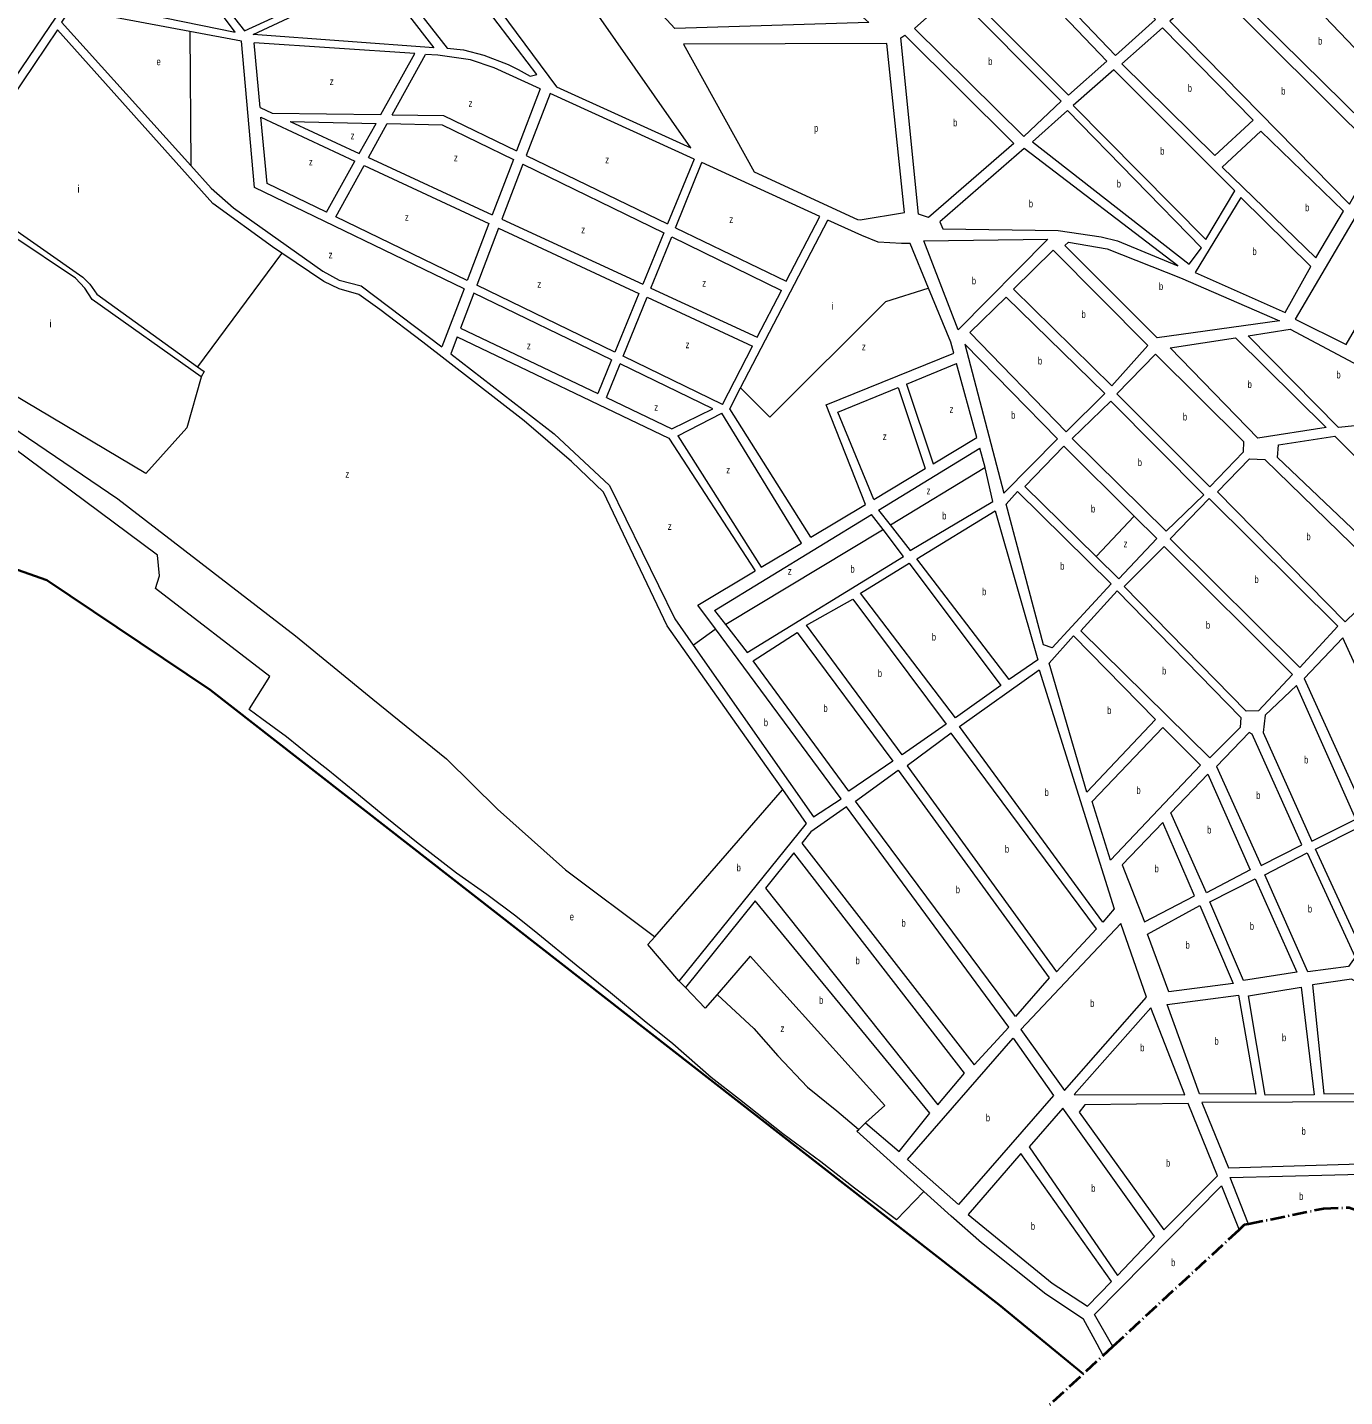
# Model space of a CAD drawing. Extents: x 639657 to 671642, y 222838 to 252123.
# Drawn here: x 667468 to 669272, y 234557 to 236432 of the extents above; entities that cross this region are included whole.
import ezdxf

# ---------------------------------------------------------------- set-up
doc = ezdxf.new("R2010")
doc.units = 0
doc.header["$LTSCALE"] = 4
doc.linetypes.add('DOT_DASHED', pattern=[7.7, 5, -1.2, 0.3, -1.2])
for name, color, linetype, lineweight in [('1', 7, 'Continuous', 13), ('21', 7, 'Continuous', 13), ('4', 7, 'DOT_DASHED', 40), ('57', 7, 'Continuous', 35)]:
    doc.layers.add(name, color=color, linetype=linetype, lineweight=lineweight)
doc.layers.add('7', color=7, linetype='Continuous')

msp = doc.modelspace()

# ---------------------------------------------------------------- linework, layer by layer
at = {"layer": '1'}
for p, q in [((667761.434, 236412.997), (667690.613, 236426.274)), ((667998.968, 236395.903), (667778.651, 236410.488)), ((667786.802, 236322.125), (667778.651, 236410.488)), ((667952.335, 236312.369), (667998.968, 236395.903)), ((667967.713, 236312.161), (668013.488, 236394.941)), ((668170.562, 236347.566), (668138.184, 236262.692)), ((668183.836, 236341.512), (668151.341, 236256.331)), ((668381.148, 236251.531), (668183.836, 236341.512)), ((667786.802, 236322.125), (667803.571, 236314.38)), ((667788.039, 236308.714), (667916.817, 236248.744)), ((667803.571, 236314.38), (667952.335, 236312.369)), ((667828.106, 236303.048), (667945.651, 236300.395)), ((667828.106, 236303.048), (667922.735, 236259.344)), ((667922.735, 236259.344), (667945.651, 236300.395)), ((667935.299, 236253.541), (667961.015, 236300.048)), ((667877.756, 236178.772), (667916.817, 236248.744)), ((667890.525, 236172.57), (667929.404, 236242.882)), ((667929.404, 236242.882), (668100.271, 236163.312)), ((667935.299, 236253.541), (668104.824, 236175.246)), ((668133.678, 236250.881), (668104.824, 236175.246)), ((668146.817, 236244.473), (668118.074, 236169.126)), ((668146.817, 236244.473), (668339.61, 236150.423)), ((668151.341, 236256.331), (668344.716, 236162.853)), ((668381.148, 236251.531), (668344.716, 236162.853)), ((668355.557, 236157.613), (668391.753, 236246.696)), ((668553.206, 236173.068), (668391.753, 236246.696)), ((668070.466, 236085.182), (667890.525, 236172.57)), ((668118.074, 236169.126), (668310.738, 236080.144)), ((668507.258, 236084.28), (668553.206, 236173.068)), ((668100.271, 236163.312), (668070.466, 236085.182)), ((668113.505, 236157.15), (668083.615, 236078.796)), ((668113.505, 236157.15), (668305.619, 236067.686)), ((668339.61, 236150.423), (668310.738, 236080.144)), ((668355.557, 236157.613), (668507.258, 236084.28)), ((668321.972, 236074.957), (668350.481, 236145.12)), ((668350.481, 236145.12), (668500.795, 236071.792)), ((668066.24, 236074.105), (668035.927, 235994.642)), ((668272.497, 235987.065), (668083.615, 236078.796)), ((668321.972, 236074.957), (668467.621, 236007.689)), ((668467.621, 236007.689), (668500.795, 236071.792)), ((668732.45, 236000.79), (668702.108, 236074.793)), ((668079.403, 236067.755), (668061.169, 236019.957)), ((668268.221, 235976.657), (668079.403, 236067.755)), ((668305.619, 236067.686), (668272.497, 235987.065)), ((668283.991, 235981.482), (668316.886, 236062.439)), ((668316.886, 236062.439), (668461.181, 235995.243)), ((668061.169, 236019.957), (668249.261, 235930.506)), ((668056.621, 236008.036), (668047.869, 235985.095)), ((668736.606, 235985.67), (668732.45, 236000.79)), ((668419.901, 235915.478), (668283.991, 235981.482)), ((668419.901, 235915.478), (668461.181, 235995.243)), ((668268.221, 235976.657), (668249.261, 235930.506)), ((668261.009, 235924.92), (668279.767, 235971.086)), ((668406.925, 235909.736), (668279.767, 235971.086)), ((668671.727, 235943.482), (668740.502, 235971.498)), ((668768.304, 235870.36), (668740.502, 235971.498)), ((668671.727, 235943.482), (668708.56, 235834.444)), ((668261.009, 235924.92), (668350.552, 235882.336)), ((668660.41, 235938.872), (668697.427, 235827.751)), ((668350.552, 235882.336), (668406.925, 235909.736)), ((668358.705, 235872.765), (668419.203, 235903.854)), ((668527.971, 235725.88), (668419.203, 235903.854)), ((668541.015, 235733.722), (668429.957, 235909.803)), ((668358.705, 235872.765), (668473.002, 235692.835)), ((668708.56, 235834.444), (668768.304, 235870.36)), ((668633.523, 235770.848), (668772.344, 235855.66)), ((668627.364, 235785.631), (668697.427, 235827.751)), ((668541.015, 235733.722), (668615.806, 235778.684)), ((668409.237, 235633.612), (668624.107, 235765.01)), ((668633.523, 235770.848), (668649.332, 235750.591)), ((668473.002, 235692.835), (668527.971, 235725.88)), ((668386.38, 235640.76), (668464.565, 235687.763)), ((668409.237, 235633.612), (668424.015, 235614.463)), ((668517.795, 235301.637), (668478.756, 235253.261)), ((668464.948, 235236.151), (668369.236, 235117.549)), ((668369.236, 235117.549), (668360.665, 235126.126)), ((668941.17, 234613.639), (668932.864, 234629.006))]:
    msp.add_line(p, q, dxfattribs=at)
for points in [[(668098.3, 236665.76), (667995.56, 236616.62), (668192.63, 236350.25), (668376.44, 236266.87)], [(667980.56, 236610.59), (667907.79, 236576.19), (668042.89, 236403.3), (668065.58, 236401.23), (668093.33, 236393.83), (668126.49, 236381.1), (668140.11, 236374.39), (668156.53, 236365), (668165.64, 236367.22)], [(668815.24, 236543.11), (668869.64, 236592.93), (669012.62, 236442.65), (668958.22, 236393.36)], [(667717.85, 236488.33), (667765.62, 236426.94), (667943.89, 236509.45), (667895.58, 236571.91)], [(668332.75, 236453.93), (668327.47, 236501.12), (668416.72, 236567.21), (668587.45, 236467.76), (668620.5, 236438.55), (668354.79, 236430.3)], [(669326.69, 236273.12), (669357.26, 236328.67), (669152.18, 236543.52), (669099.8, 236496.76)], [(668747.48, 236485.65), (668804.03, 236534.96), (668946.11, 236385.78), (668893.66, 236339.16)], [(667777.47, 236422.2), (667948.78, 236502.51), (668024.78, 236403.74)], [(667634.34, 236449.29), (667752.98, 236425.41), (667708.75, 236484.5)], [(669278.49, 236189.82), (669318.24, 236260.51), (669088.03, 236489.69), (669032.53, 236440.36)], [(668682.93, 236430.38), (668736.8, 236478.59), (668883.52, 236331.02), (668832.34, 236282.29)], [(669146.45, 236304.99), (669022.39, 236431.15), (668966.89, 236381.82), (669094.17, 236256.27)], [(668645.14, 236409.75), (668366.49, 236409), (668463.28, 236233.9), (668604.83, 236169), (668608.28, 236168.15), (668669.24, 236178.44)], [(668664.23, 236417.34), (668669.46, 236421.32), (668818.83, 236272.93), (668702.03, 236171.62), (668688.36, 236176.3)], [(669081.64, 236141.52), (669121.42, 236207.91), (668955.67, 236373.67), (668900.16, 236324.89)], [(669058.8, 236107.49), (669075.82, 236130.19), (668892.16, 236317.84), (668844.56, 236275.12)], [(669274.03, 235997.82), (669427.23, 236261.09), (669371.72, 236317.25), (669203.95, 236032.36)], [(669157.191, 236289.887), (669104.257, 236240.334), (669232.2, 236116.35), (669270, 236180.28)], [(668717.62, 236165.5), (668721.46, 236155.86), (668879.48, 236153.89), (668938.66, 236145.22), (668960.74, 236139.49), (669043.23, 236105.22), (668832.91, 236265.8)], [(669129.55, 236198.85), (669066.95, 236096.28), (669190.45, 236041.39), (669225.42, 236104.52)], [(668742.43, 236017.96), (668695.8, 236139.54), (668865.6, 236141.96)], [(669014.99, 236006.69), (668888.78, 236133.01), (668893.57, 236137.88), (668946.85, 236128.64), (669047.12, 236089.14), (669182.47, 236030.04)], [(668952.96, 235940.96), (668818.31, 236073.36), (668872.7, 236126.97), (669002.16, 235996.23)], [(668758.64, 236014.26), (668808.18, 236062.53), (668943.27, 235930.47), (668890.74, 235878.17)], [(669139.76, 236009.7), (669197.03, 236018.56), (669420.52, 235899.95), (669263.26, 235883.95)], [(668751.8, 235997.95), (668805.16, 235794.14), (668878.81, 235868.72)], [(669032.69, 235993.26), (669122.25, 236006.73), (669246.61, 235883.85), (669152.72, 235869.31)], [(668960.07, 235929.92), (669012.9, 235984.5), (669133.41, 235864.9), (669132.96, 235850.39), (669087.07, 235802.84)], [(668898.68, 235868.84), (668951.53, 235920.2), (669079.08, 235792.05), (669027.29, 235742.31)], [(669431.44, 235699.11), (669364.9, 235690.64), (669353.57, 235698.63), (669341.73, 235702.32), (669327.77, 235702.24), (669179.73, 235843.16), (669181.14, 235860.14), (669258.5, 235872.11)], [(669331.69, 235675.4), (669272.43, 235618.1), (669097.85, 235795.92), (669141.61, 235841.31), (669162.56, 235840.37)], [(668808.48, 235779.12), (668823.94, 235796.4), (668952.02, 235669.87), (668871.46, 235582.35), (668859.62, 235586.57)], [(669262.27, 235612.12), (669210.52, 235555.4), (669032.73, 235731.6), (669086.09, 235786.72)], [(668851.69, 235566.11), (668812.65, 235539.01), (668685.95, 235704.24), (668793.49, 235769.89)], [(669200.38, 235545.67), (669153.96, 235495.97), (669136.78, 235495.86), (668969.76, 235666.21), (669024.74, 235721.34)], [(668608.91, 235657.03), (668675.78, 235698.27), (668800.89, 235530.88), (668738.87, 235486.46)], [(669129.85, 235487.23), (669128.86, 235473.25), (669087.23, 235431.63), (668910.52, 235605.69), (668960.13, 235660.25)], [(668535.06, 235613.61), (668598.22, 235648.91), (668726.03, 235477.78), (668666.14, 235436.05)], [(668461.79, 235564.81), (668522.23, 235603.32), (668653.3, 235427.38), (668592.82, 235386.09)], [(668867.3, 235561.37), (668900.36, 235598.64), (669012.79, 235484.36), (668918.88, 235384.95)], [(669269.35, 235596.05), (669216.52, 235540.4), (669300.22, 235355.19), (669364.63, 235387.66)], [(668956.39, 235225.09), (668940.93, 235206.73), (668744.31, 235474.67), (668853.39, 235552.16)], [(669205.84, 235530.66), (669163.13, 235490.11), (669160.06, 235466.46), (669227.04, 235317.52), (669287, 235347.97)], [(668951.15, 235291.67), (668926.19, 235371.83), (669023.06, 235473.15), (669074.4, 235421.89)], [(668733.09, 235465.47), (668672.67, 235421.05), (668877.45, 235138.66), (668931.86, 235197.54)], [(669145.03, 235464.22), (669141.26, 235466.35), (669096.43, 235419.87), (669157.43, 235284.33), (669213.11, 235312.6)], [(668601.93, 235372.43), (668660.36, 235415.07), (668867.29, 235130.54), (668821.29, 235077.85)], [(669033.99, 235356.64), (669084.68, 235409.59), (669142.43, 235278.33), (669082.47, 235246.81)], [(668528.592, 235315.015), (668764.71, 235011.69), (668811.86, 235063.05), (668589.78, 235364.68), (668541.12, 235330.54)], [(669022.79, 235343.14), (668966.99, 235285.24), (668997.9, 235207.11), (669066.07, 235242.92)], [(669231.94, 235306.81), (669290.84, 235336.18), (669375.2, 235156.73), (669317.73, 235149.96), (669298.91, 235161.1)], [(669285.98, 235158.81), (669276.98, 235145.92), (669221.17, 235138.6), (669162.34, 235271.47), (669220.35, 235301.51)], [(669087.38, 235234.48), (669149.49, 235266.02), (669206.14, 235138.51), (669133.17, 235126.78)], [(669001.72, 235190.45), (669073.45, 235229.56), (669119.23, 235122.94), (669031.19, 235111.62)], [(668965.4, 235204.94), (668828.52, 235059.93), (668888.12, 234976.49), (669000.65, 235103.95)], [(669230.27, 234970.51), (669163.14, 234970.1), (669140.28, 235105.88), (669212.17, 235117.59)], [(669299.91, 235118.39), (669280.98, 235128.86), (669227.59, 235121.04), (669243.16, 234971.66), (669323.18, 234972.15)], [(669028.81, 235094.25), (669126.31, 235106.87), (669150.25, 234971.1), (669073.2, 234971.63)], [(669006.65, 235089.48), (668901.3, 234970.68), (669053.04, 234970.51)], [(668817.86, 235048.04), (668873.13, 234969.41), (668743.01, 234820.13), (668673.12, 234881.74)], [(668886.12, 234952.3), (668839.73, 234899.37), (668960.59, 234722.83), (669011.28, 234776.32)], [(669057.41, 234958.72), (668916.17, 234956.78), (668908.18, 234946.53), (669024.11, 234785.53), (669097.77, 234859.58)], [(669324.32, 234960.88), (669076.37, 234959.69), (669112.7, 234870.45), (669337.56, 234877.18)], [(668828.51, 234890.17), (668756.47, 234806.46), (668871.21, 234712.56), (668919.54, 234681.06), (668952.59, 234714.73)]]:
    msp.add_lwpolyline(points, close=True, dxfattribs=at)
for points in [[(667338.36, 236196.807), (667517.13, 236459.9), (667464.95, 236481.332), (667391.475, 236511.511), (667315.54, 236542.7)], [(667690.613, 236426.274), (667526.93, 236456.96), (667514.85, 236439.03), (667692.195, 236242.565)], [(667816.803, 236122.638), (667803.93, 236131.3), (667722.33, 236190.81), (667509.43, 236428.53), (667365.24, 236214.69), (667544.2, 236090.04), (667553.95, 236080.45), (667563.19, 236066.56), (667701.421, 235967.212)], [(668066.24, 236074.105), (667779.237, 236212.575), (667761.434, 236412.997)], [(668170.562, 236347.566), (668107.2, 236376.46), (668074.87, 236387.48), (668030.27, 236393.83), (668013.488, 236394.941)], [(667877.756, 236178.772), (667796.379, 236218.293), (667788.039, 236308.714)], [(667961.015, 236300.048), (668036.38, 236298.347), (668133.678, 236250.881)], [(667967.713, 236312.161), (668037.809, 236311.213), (668138.184, 236262.692)], [(667692.195, 236242.565), (667720.02, 236211.74), (667750.32, 236184.59), (667872.97, 236098.01), (667895.09, 236085.83), (667925.24, 236078.01), (668035.927, 235994.642)], [(667706.19, 235953.49), (667556.92, 236059.28), (667547.01, 236075.03), (667534.01, 236088.35), (667359.6, 236205.39), (667279.979, 236089.604)], [(668429.957, 235909.803), (668444.771, 235938.285), (668564.263, 236168.026)], [(668702.108, 236074.793), (668677, 236136.03), (668665.18, 236135.94), (668632.93, 236137.83), (668610.83, 236146.79), (668564.263, 236168.026)], [(668502.472, 235388.372), (668480.41, 235419.88), (668344.41, 235612.45), (668257.27, 235795.36), (668213.14, 235837.56), (668148.32, 235893.03), (668009.7, 236000.79), (667950.75, 236045.44), (667922.11, 236066.17), (667895.18, 236074.01), (667874.15, 236084.05), (667816.803, 236122.638)], [(668056.621, 236008.036), (668346.38, 235869.486), (668464.565, 235687.763)], [(668047.869, 235985.095), (668189.71, 235875.27), (668265.33, 235804.82), (668354.65, 235622.03), (668379.94, 235585.901)], [(668615.806, 235778.684), (668562.095, 235915.231), (668736.606, 235985.67)], [(667701.421, 235967.212), (667710.37, 235960.78), (667706.19, 235953.49)], [(668627.364, 235785.631), (668577.81, 235905.225), (668660.41, 235938.872)], [(668649.332, 235750.591), (668676.75, 235715.46), (668790.19, 235782.77), (668779.7, 235828.9), (668779.565, 235829.39), (668772.344, 235855.66)], [(668834.1, 235803.45), (668887.47, 235858.57), (668983.742, 235762.586)], [(668983.742, 235762.586), (669014.45, 235731.97), (668962.71, 235676.92), (668931.649, 235707.479), (668834.1, 235803.45)], [(668424.015, 235614.463), (668453.66, 235576.05), (668667.67, 235707.35), (668639.761, 235744.29), (668624.107, 235765.01)], [(668379.94, 235585.901), (668544.49, 235350.83), (668582.69, 235375.79), (668410.39, 235608.353), (668386.38, 235640.76)], [(668360.665, 235126.126), (668534.951, 235341.986), (668502.472, 235388.372)], [(668478.756, 235253.261), (668714.6, 234956.62), (668751.4, 235000.2), (668517.795, 235301.637)], [(668615.57, 234931.85), (668661.98, 234892.63), (668703.88, 234945.18), (668464.948, 235236.151)], [(668695.47, 234838.011), (668603.82, 234920.5), (668606.547, 234923.134), (668615.57, 234931.85)], [(669140.17, 234793.765), (669139.373, 234795.765), (669114.97, 234857), (669473.263, 234866.431)], [(668932.864, 234629.006), (668914.24, 234663.46), (668862.53, 234697.71), (668774.7, 234767.83), (668733.17, 234804.08), (668695.47, 234838.011)], [(668954.568, 234626.021), (668929.24, 234669.46), (669103.23, 234845.65), (669127.397, 234785.746)]]:
    msp.add_lwpolyline(points, dxfattribs=at)
at = {"layer": '21'}
for points in [[(667690.613, 236426.274), (667690.617, 236425.774), (667692.191, 236243.065), (667692.195, 236242.565)], [(667816.803, 236122.638), (667816.432, 236122.138), (667701.421, 235967.212)], [(667706.19, 235953.49), (667706.048, 235952.99), (667686.383, 235883.78), (667630.669, 235820.88), (667334.954, 235996.714), (667362.097, 236035.311), (667280.479, 236089.273), (667279.979, 236089.604)], [(668444.771, 235938.285), (668445.271, 235937.785), (668484.953, 235898.076), (668643.525, 236056.755), (668701.608, 236074.639), (668702.108, 236074.793)], [(667771.977, 235497.859), (667772.609, 235498.866), (667800.35, 235543.021), (667643.527, 235663.632), (667649.242, 235680.786), (667646.384, 235709.377), (667230.456, 236018.643), (667229.955, 236019.015)], [(667236.947, 236027.416), (667237.63, 236026.953), (667592.099, 235786.572), (667835.43, 235598.86), (667941.341, 235511.966), (668041.928, 235430.286), (668111.984, 235361.638), (668205.149, 235278.655), (668326.685, 235187.306), (668327.186, 235186.93)], [(668649.332, 235750.591), (668649.832, 235750.894), (668779.086, 235829.099), (668779.565, 235829.39)], [(668931.649, 235707.479), (668932.122, 235707.979), (668983.269, 235762.086), (668983.742, 235762.586)], [(668424.015, 235614.463), (668424.515, 235614.764), (668639.261, 235743.989), (668639.761, 235744.29)], [(668379.94, 235585.901), (668380.44, 235586.27), (668409.89, 235607.984), (668410.39, 235608.353)], [(668695.47, 234838.011), (668694.99, 234837.511), (668658.076, 234799.04), (668600.904, 234842.386), (668554.519, 234878.462), (668502.765, 234916.905), (668443.464, 234964.016), (668404.386, 234994.276), (668352.181, 235040.132), (668312.841, 235071.821), (668266.777, 235110.171), (668219.566, 235147.97), (668167.315, 235190.978), (668137.247, 235215.11), (668097.307, 235244.815), (668055.93, 235273.689), (668001.114, 235316.454), (667960.37, 235349.305), (667916.83, 235385.335), (667879.46, 235415.568), (667856.689, 235433.314), (667822.972, 235460.639), (667789.214, 235485.401), (667771.977, 235497.859)], [(668327.186, 235186.93), (668502.037, 235387.872), (668502.472, 235388.372)], [(668360.665, 235126.126), (668360.237, 235126.626), (668317.814, 235176.16), (668327.186, 235186.93)], [(668615.57, 234931.85), (668616.07, 234932.305), (668642.1, 234956.011), (668457.814, 235160.435), (668412.499, 235107.708)], [(668412.499, 235107.708), (668396.385, 235088.958), (668369.236, 235117.549)], [(668412.499, 235107.708), (668412.999, 235107.246), (668462.948, 235061.108), (668495.652, 235023.831), (668536.237, 234981.013), (668576.416, 234948.456), (668606.047, 234923.554), (668606.547, 234923.134)]]:
    msp.add_lwpolyline(points, dxfattribs=at)
at = {"layer": '4'}
for points in [[(669140.17, 234793.765), (669243.06, 234814.8), (669277.96, 234816.09), (669449.66, 234755.89), (669488.453, 234753.956), (669574.104, 234749.686)], [(667752.203, 232792.114), (668391.27, 234036.05), (668428.54, 234088.38), (668601.24, 234299.48), (668941.17, 234613.639), (668954.568, 234626.021), (669127.397, 234785.746), (669134.91, 234792.69), (669140.17, 234793.765)]]:
    msp.add_lwpolyline(points, dxfattribs=at)
at = {"layer": '57'}
msp.add_lwpolyline([(666037.645, 235874.36), (666162.051, 235855.308), (666322, 235829.907), (666895.786, 235776.564), (667076.047, 235766.403), (667167.446, 235761.323), (667314.701, 235738.461), (667494.961, 235674.957), (667718.383, 235525.088), (668798.675, 234683.027), (668913.787, 234588.332)], dxfattribs=at)

# ---------------------------------------------------------------- texts
at = {"layer": '7'}
for s, width, p in [('b', 0.75, (669235.379, 236408.32)), ('b', 0.75, (668783.85, 236380.44)), ('e', 0.75, (667645.126, 236380.04)), ('z', 0.8, (667882.269, 236352.879)), ('b', 0.75, (669056.95, 236343.71)), ('b', 0.75, (669184.967, 236339.755)), ('z', 0.8, (668072.269, 236322.858)), ('p', 0.75, (668545.288, 236288.95)), ('b', 0.75, (668735.732, 236296.47)), ('z', 0.8, (667910.84, 236278.543)), ('b', 0.75, (669019.25, 236257.595)), ('z', 0.8, (667853.697, 236242.804)), ('z', 0.8, (668052.269, 236248.523)), ('z', 0.8, (668259.413, 236245.664)), ('b', 0.75, (668959.74, 236212.665)), ('b', 0.75, (668839.345, 236185.51)), ('b', 0.75, (669217.676, 236180.19)), ('z', 0.8, (667985.126, 236167.039)), ('z', 0.8, (668429.414, 236164.18)), ('z', 0.8, (668226.556, 236149.885)), ('b', 0.75, (669145.533, 236120.12)), ('z', 0.8, (667880.84, 236115.575)), ('b', 0.75, (668761.333, 236079.96)), ('z', 0.8, (668166.556, 236075.549)), ('z', 0.8, (668392.271, 236076.979)), ('b', 0.75, (669017.587, 236072.285)), ('b', 0.75, (668911.584, 236033.965)), ('z', 0.8, (668152.27, 235991.206)), ('z', 0.8, (668369.414, 235992.636)), ('z', 0.8, (668610.843, 235989.778)), ('b', 0.75, (668851.869, 235970.35)), ('b', 0.75, (669260.504, 235951.255)), ('b', 0.75, (669138.985, 235938.02)), ('z', 0.8, (668326.556, 235906.864)), ('z', 0.8, (668730.844, 235904.005)), ('b', 0.75, (668815.217, 235896.045)), ('b', 0.75, (669050.359, 235893.67)), ('z', 0.8, (668639.415, 235866.837)), ('z', 0.8, (668425.129, 235821.091)), ('b', 0.75, (668988.471, 235831.255)), ('z', 0.8, (667903.699, 235815.373)), ('z', 0.8, (668699.415, 235792.501)), ('b', 0.75, (668924.48, 235767.745)), ('b', 0.75, (668720.843, 235758.191)), ('z', 0.8, (668345.128, 235743.896)), ('b', 0.75, (669219.437, 235729.705)), ('z', 0.8, (668969.1, 235719.969)), ('b', 0.75, (668882.296, 235689.375)), ('z', 0.8, (668509.415, 235682.426)), ('b', 0.75, (668595.128, 235685.285)), ('b', 0.75, (669148.306, 235671.06)), ('b', 0.75, (668775.295, 235654.45)), ('b', 0.75, (668706.557, 235592.365)), ('b', 0.75, (669081.852, 235608.6)), ('b', 0.75, (668632.639, 235542.48)), ('b', 0.75, (669021.72, 235545.94)), ('b', 0.75, (668558.166, 235494.705)), ('b', 0.75, (668946.559, 235491.795)), ('b', 0.75, (668476.557, 235475.143)), ('b', 0.75, (669216.149, 235424.09)), ('b', 0.75, (668860.985, 235379.445)), ('b', 0.75, (668986.669, 235382.41)), ('b', 0.75, (669150.705, 235375.34)), ('b', 0.75, (669083.516, 235328.2)), ('b', 0.75, (668806.635, 235302.065)), ('b', 0.75, (668439.358, 235276.48)), ('b', 0.75, (669011.577, 235275.125)), ('b', 0.75, (668739.359, 235246.46)), ('b', 0.75, (669221.459, 235220.055)), ('e', 0.75, (668210.843, 235209.249)), ('b', 0.75, (668665.073, 235200.714)), ('b', 0.75, (669141.995, 235196.4)), ('b', 0.75, (669053.957, 235170.59)), ('b', 0.75, (668602.216, 235149.251)), ('b', 0.75, (668552.215, 235094.929)), ('b', 0.75, (668923.272, 235090.715)), ('z', 0.8, (668499.415, 235056.289)), ('b', 0.75, (668991.872, 235029.995)), ('b', 0.75, (669093.548, 235038.985)), ('b', 0.75, (669185.985, 235043.845)), ('b', 0.75, (668780.509, 234934.085)), ('b', 0.75, (669212.883, 234915.665)), ('b', 0.75, (669027.21, 234872.125)), ('b', 0.75, (668924.882, 234837.565)), ('b', 0.75, (669209.399, 234826.475)), ('b', 0.75, (668842.199, 234785.615)), ('b', 0.75, (669034.089, 234735.835))]:
    msp.add_text(s, height=10, dxfattribs=dict(at, width=width)).set_placement(p)
for p in [(667536.92, 236205.751), (668569.414, 236045.53), (667498.348, 236021.341)]:
    msp.add_text('i', height=10, dxfattribs=at).set_placement(p)

doc.saveas('drawing.dxf')
